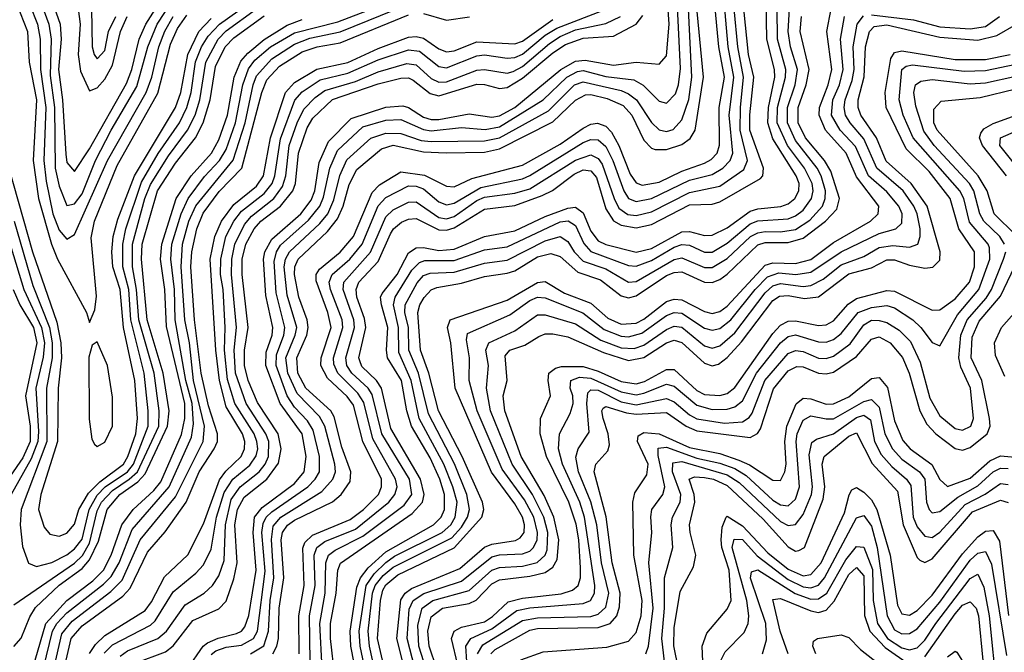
# Model space of a CAD drawing. Header units: inches. Extents: x 501365 to 657855, y 482276 to 547543.
# Tile 685 of 957: x 592666 to 595260, y 534874 to 536542. Entities that reach past the tile are written whole.
import ezdxf

# ---------------------------------------------------------------- set-up
doc = ezdxf.new("R2010")
doc.units = ezdxf.units.IN
doc.header["$MEASUREMENT"] = 0
doc.layers.add('A5593', color=7, linetype='Continuous')

msp = doc.modelspace()

# ---------------------------------------------------------------- linework, layer by layer
at = {"layer": 'A5593', "color": 5}
for points, elevation in [([(592698.4, 536650), (592742.8, 536530), (592748.9, 536490), (592746, 536394), (592757.1, 536310), (592758.9, 536150), (592770, 536102.8), (592790, 536051.8), (592810, 536055.7), (592830, 536082.6), (592865.2, 536170), (592906.8, 536250), (592974.4, 536365.6), (593003, 536470), (593027.6, 536530), (593068.4, 536591.6)], 4360), ([(592725.2, 536665.2), (592772, 536530), (592774.8, 536490), (592768.1, 536410), (592778.9, 536330), (592786.9, 536186.9), (592790, 536165), (592810, 536141.7), (592850, 536201.3), (592946.8, 536373.2), (592960.8, 536410), (592980.5, 536490), (592997.7, 536530), (593049.1, 536610.9)], 4380), ([(592672.3, 536632.3), (592712.2, 536530), (592720, 536490), (592720.7, 536410), (592734.5, 536310), (592729.6, 536170), (592735.9, 536115.9), (592753.2, 536030), (592770, 535986.8), (592790, 535963.2), (592810, 535975.1), (592897.3, 536170), (592998.9, 536350), (593013.6, 536390), (593032.1, 536470), (593048.5, 536511.5), (593070, 536550.3)], 4340), ([(593108.2, 534830), (593149, 534890), (593160.8, 534899.2), (593188.7, 534911.3), (593236.7, 534923.3), (593250.2, 534929.8), (593258.8, 534941.2), (593269.2, 534970.8), (593288.4, 535090), (593280.7, 535190), (593284.7, 535230), (593304.2, 535255.8), (593390, 535319), (593415.1, 535350), (593420.8, 535390), (593410, 535450), (593352.1, 535530), (593313.9, 535630), (593315.3, 535664.7), (593330.8, 535710), (593332.9, 535730), (593314.4, 535814.4), (593307.8, 535910), (593311.6, 535930), (593330, 535963.1), (593406.1, 536030), (593434, 536066), (593442.9, 536090), (593454.8, 536165.2), (593479.7, 536220.3), (593539.1, 536280.9), (593630, 536311.2), (593674.7, 536314.7), (593690, 536310), (593730, 536284.4), (593750, 536278.2), (593770, 536278.2), (593850, 536293.7), (593910, 536284.6), (593930, 536288.4), (593970.2, 536309.8), (594091.6, 536410), (594130, 536432.1), (594155.1, 536435.1), (594230, 536421.8), (594290, 536429.6), (594350, 536424.4), (594370, 536446.2), (594376.7, 536530), (594369.6, 536630)], 3980), ([(593170, 534868.4), (593182.4, 534877.6), (593210, 534887.2), (593250, 534892.8), (593281.5, 534910), (593291.8, 534930), (593312.1, 535087.9), (593304, 535190), (593306.8, 535213.2), (593315.1, 535230), (593330, 535244.1), (593424.8, 535310), (593444.3, 535330), (593455.6, 535350), (593455.4, 535390), (593439.1, 535459.1), (593424.2, 535484.2), (593390, 535520), (593370.1, 535550), (593341.3, 535630), (593342, 535658), (593361.7, 535710), (593364.5, 535730), (593341.1, 535821.1), (593336.2, 535903.8), (593341.9, 535930), (593353, 535947), (593426.6, 536013.4), (593456.2, 536050), (593466.2, 536073.8), (593482.6, 536150), (593503.4, 536196.6), (593570, 536259.5), (593630, 536276.6), (593670, 536278.3), (593730, 536251.8), (593750, 536248.5), (593830, 536257.6), (593891.7, 536251.7), (593930, 536258.9), (594045, 536330), (594106.8, 536390), (594135.1, 536404.9), (594150, 536407.4), (594210, 536392), (594283.3, 536383.3), (594308.6, 536368.6), (594350, 536326.5), (594370, 536321.7), (594393.7, 536346.3), (594401.5, 536370), (594406.7, 536413.2), (594395.7, 536630)], 3960), ([(592647.6, 536610), (592685.9, 536510), (592690.6, 536430), (592709.9, 536330), (592700.9, 536170), (592715.4, 536070), (592749.6, 535950), (592765.6, 535910), (592841.5, 535770), (592850, 535743), (592863.4, 535776.6), (592867.7, 535812.3), (592853.8, 535966.2), (592862.5, 536010), (592922.7, 536157.3), (593030, 536347.5), (593063.3, 536476.7), (593081.7, 536518.3), (593106.1, 536553.9)], 4320), ([(592651.4, 536010), (592700.6, 535840.6), (592744.2, 535730), (592751.7, 535690), (592751.1, 535650), (592736.5, 535570), (592736.9, 535430), (592669.4, 535250), (592667.2, 535210), (592673, 535153), (592689, 535109), (592710, 535100.1), (592750, 535110.5), (592790, 535131), (592810, 535146.7), (592830, 535172.5), (592848.4, 535250), (592870, 535288.5), (592891.2, 535310), (592950.1, 535349.9), (592965.5, 535370), (593004.3, 535470), (593004.3, 535510), (592993.7, 535610), (592958.7, 535750), (592952.9, 535830), (592937.2, 535890), (592937.1, 535950), (592945.7, 535990), (592987, 536113), (593030.8, 536189.2), (593087.1, 536270), (593106.1, 536310), (593117.1, 536350), (593129.3, 536430.7), (593144.8, 536470), (593161.9, 536498.1), (593191.8, 536530), (593310, 536614.5)], 4260), ([(592728.4, 534831.6), (592751.8, 534930), (592763.3, 534950), (592790, 534978.1), (592886.9, 535053.1), (592906.7, 535073.3), (592927.4, 535110), (592962.2, 535197.8), (593059.7, 535310), (593118.6, 535441.4), (593123.6, 535476.4), (593120.1, 535530), (593103.2, 535590), (593075.1, 535750), (593073.5, 535830), (593063.6, 535910), (593066.6, 535950), (593091.5, 536030), (593110, 536070.1), (593152.2, 536127.8), (593192.4, 536170), (593210, 536199.4), (593234.1, 536270), (593253.6, 536370), (593268.3, 536411.7), (593285.6, 536434.4), (593326.8, 536470), (593390, 536507.2), (593504.3, 536535.7), (593690, 536608.2)], 4160), ([(593333, 534870), (593343.6, 534890), (593347.7, 534910), (593349.5, 534990.5), (593361.6, 535070), (593354.5, 535170), (593358.3, 535190), (593371.3, 535208.7), (593390, 535221.8), (593490, 535270.5), (593512.8, 535290), (593536.1, 535323.9), (593538, 535350), (593514.5, 535414.5), (593494.5, 535494.5), (593485.8, 535510), (593419.5, 535570), (593398.6, 535610), (593396, 535650), (593421.8, 535710), (593425.3, 535730), (593422.8, 535750), (593400.9, 535810), (593389.7, 535870), (593390.8, 535890), (593399.1, 535910), (593476.8, 535983.2), (593503.3, 536016.7), (593517.9, 536050), (593533.3, 536106.7), (593553.5, 536146.5), (593618.9, 536201.1), (593649.5, 536210.5), (593730, 536193.1), (593789.5, 536190.5), (593890, 536192), (593930, 536200.8), (594070, 536272.4), (594130, 536329.3), (594156.6, 536343.4), (594170, 536344.4), (594213.5, 536333.5), (594255.5, 536315.5), (594278.1, 536290), (594310, 536224.2), (594330, 536202.8), (594339.5, 536199.5), (594370, 536198.9), (594410, 536212.5), (594431.8, 536228.2), (594444.9, 536250), (594467.2, 536390), (594446.2, 536610)], 3920), ([(592650, 534999.3), (592810, 535108.5), (592831, 535129), (592850, 535161.5), (592870, 535246.6), (592881.5, 535270), (592910, 535300.5), (592954.4, 535330), (592976.1, 535350), (593032, 535470), (593033.5, 535510), (593019.8, 535610), (592979.5, 535750), (592973.6, 535830), (592962.8, 535890), (592963, 535950), (592995.4, 536070), (593010, 536106.8), (593057.4, 536182.6), (593107.8, 536250), (593127.7, 536290), (593140.3, 536330), (593156.5, 536430), (593188.5, 536490), (593210, 536511.8), (593290, 536570.4)], 4240), ([(592755.8, 534830), (592777.1, 534922.9), (592803.8, 534956.2), (592906.1, 535033.9), (592935.6, 535064.4), (592982.8, 535170), (593076.6, 535283.4), (593149.1, 535430), (593152.2, 535470), (593123.7, 535590), (593112.8, 535690), (593100.7, 535750), (593091.3, 535890), (593094.7, 535950), (593111.7, 536010), (593129.5, 536050.5), (593228.5, 536171.5), (593259.7, 536270), (593280.8, 536370), (593290, 536393.8), (593330, 536438.6), (593390, 536477.4), (593430, 536492.9), (593510, 536509.4), (593690, 536582.9)], 4140), ([(592816.8, 536590), (592825.4, 536530), (592820, 536450), (592825.7, 536405.7), (592850, 536353.9), (592870, 536362), (592890, 536384.9), (592910, 536421.3), (592930.9, 536510), (592948.7, 536550)], 4420), ([(592855.3, 536570), (592856.7, 536470), (592861.6, 536450), (592870, 536438.5), (592890, 536460.1), (592899.6, 536510), (592919.2, 536550)], 4440), ([(592888.3, 534871.7), (592910, 534893.2), (593010, 534945.8), (593022.9, 534957.1), (593070, 535033), (593130, 535082.3), (593150, 535104.6), (593170, 535145.5), (593184.5, 535230), (593204.6, 535295.4), (593227.4, 535330), (593272.4, 535367.6), (593288.3, 535391.7), (593292.8, 535410), (593290.9, 535430), (593283.2, 535450), (593232.3, 535530), (593213.3, 535593.3), (593205.5, 535670), (593207.1, 535730), (593201.8, 535830), (593195, 535870), (593195.9, 535910), (593208.9, 535970), (593230, 536010.5), (593250, 536037), (593310, 536083.1), (593330.8, 536110), (593337.8, 536130), (593352.9, 536227.1), (593391, 536329), (593410, 536351.5), (593457.3, 536382.7), (593530, 536400.5), (593610, 536435.4), (593690, 536462.4), (593718.7, 536458.7), (593770, 536417.8), (593790, 536414.5), (593870, 536446.2), (593890, 536448.9), (593950, 536440.1), (593970, 536442.1), (593990, 536450.7), (594050, 536500.5), (594080.6, 536519.4), (594210.7, 536569.3)], 4060), ([(593274.1, 534870), (593309.1, 534890.9), (593321.5, 534930), (593325.5, 535010), (593335.3, 535070), (593328.8, 535171.2), (593333.8, 535206.2), (593354.1, 535230), (593462, 535298), (593491.1, 535330), (593497.4, 535350), (593495.9, 535370), (593469.3, 535470), (593455.4, 535495.4), (593396.3, 535556.3), (593372.3, 535610), (593367.2, 535650), (593391.9, 535710), (593395.7, 535730), (593370, 535815.4), (593362.9, 535890), (593365.9, 535910), (593376.3, 535930), (593456.2, 536003.9), (593477.1, 536030), (593493.2, 536066.8), (593509.2, 536130.8), (593527.8, 536172.2), (593590.4, 536229.6), (593630, 536242.5), (593670, 536241.8), (593723.5, 536223.5), (593750, 536220.2), (593890, 536222.1), (593930, 536230.5), (594058.6, 536301.4), (594127.8, 536370), (594150, 536377.3), (594250, 536355), (594270, 536346.4), (594290.8, 536330), (594330, 536270.8), (594350, 536251.4), (594370, 536247.1), (594387.6, 536252.4), (594410, 536277.9), (594428.7, 536331.3), (594436.7, 536390), (594427.8, 536570)], 3940), ([(593402.3, 534870), (593401.2, 534970), (593415.3, 535050), (593412, 535148), (593417, 535163), (593437, 535183), (593536.3, 535223.6), (593571.3, 535250), (593610.6, 535290), (593619.3, 535310), (593618.7, 535330), (593569.5, 535430), (593545.1, 535525.1), (593528.1, 535548.1), (593476.3, 535596.3), (593459.1, 535630), (593459.9, 535650), (593486.1, 535730), (593477.8, 535770), (593446.8, 535853.2), (593447, 535870), (593456, 535884), (593510, 535928.5), (593545.2, 535970), (593593.9, 536086.1), (593613.6, 536106.4), (593670, 536140.4), (593732, 536132), (593790, 536102.5), (593810, 536101.3), (593857.3, 536122.7), (593990, 536158), (594090, 536213.4), (594150, 536255.5), (594170, 536266.3), (594188.4, 536268.4), (594210, 536260.6), (594224.7, 536244.7), (594243.9, 536210), (594274.1, 536134.1), (594290, 536111.9), (594305.7, 536105.7), (594350, 536113.4), (594410, 536141.8), (594470, 536163.6), (594487, 536173), (594502.9, 536190), (594509.5, 536210.5), (594508.8, 536310), (594522.5, 536390), (594507.2, 536470), (594496, 536590)], 3880), ([(593431.1, 534850), (593429, 534970), (593443.9, 535050), (593441.7, 535130), (593448.2, 535150), (593470, 535165.8), (593550, 535198.1), (593638, 535270), (593654.2, 535290), (593660, 535310), (593656.1, 535330), (593596.5, 535436.5), (593572.4, 535532.4), (593556.9, 535556.9), (593503.6, 535610), (593493, 535633), (593492.4, 535650), (593517.4, 535730), (593515.4, 535750), (593484.3, 535830), (593480.6, 535850), (593489, 535870), (593535.9, 535910), (593568.4, 535950), (593610, 536050.6), (593630, 536072.7), (593690, 536103.2), (593710, 536103), (593730, 536095.4), (593770, 536061.7), (593790, 536053.2), (593810, 536057.5), (593880.6, 536099.4), (593990, 536122.3), (594010, 536130.6), (594150, 536217.6), (594170, 536225.9), (594190, 536224.7), (594210, 536207.1), (594228.8, 536170), (594257.3, 536090), (594270, 536070.1), (594290, 536061.9), (594330, 536069.9), (594430, 536118.1), (594490, 536133.8), (594517.9, 536150), (594537.5, 536170), (594544.1, 536190), (594534.6, 536290), (594546.9, 536390), (594532, 536470), (594521.9, 536590)], 3860), ([(593462.3, 534830), (593456.3, 534950), (593470.7, 535030), (593472.5, 535110), (593479.5, 535130), (593496.9, 535143.1), (593570, 535179.6), (593678.3, 535261.7), (593698.4, 535290), (593692.3, 535330), (593620.1, 535450), (593593.9, 535553.9), (593583.9, 535570), (593540.9, 535610), (593527.4, 535630), (593524.6, 535650), (593547.9, 535730), (593545.6, 535750), (593517.9, 535830), (593519.5, 535850), (593590, 535928.4), (593630, 536021.7), (593650, 536040.6), (593690, 536060.3), (593710, 536061.8), (593770, 536020.2), (593790, 536016.5), (593810, 536022.9), (593870, 536064.7), (593890, 536073.8), (593970, 536084.5), (594010, 536095.9), (594130, 536170.9), (594170, 536184.9), (594190, 536176), (594200.6, 536160.6), (594231.5, 536070), (594244.6, 536044.6), (594267.9, 536027.9), (594290, 536025), (594330, 536034.9), (594430, 536086.3), (594510, 536102.5), (594573.2, 536146.8), (594582.9, 536170), (594563.6, 536250), (594564.3, 536310), (594572.6, 536390), (594557.4, 536470), (594547.9, 536570)], 3840), ([(593495.8, 534810), (593484.3, 534910), (593484.6, 534950), (593499.1, 535030), (593504, 535090), (593511.3, 535108.7), (593700, 535240), (593726.8, 535270), (593730.9, 535290), (593721.7, 535330), (593643.9, 535463.9), (593618.8, 535570), (593605.3, 535590), (593567.4, 535627.4), (593561.8, 535641.8), (593559.5, 535650), (593577.3, 535730), (593573.8, 535753.8), (593554.1, 535810), (593552.1, 535830), (593559.4, 535850), (593610, 535904.2), (593642.7, 535977.3), (593650.5, 535990), (593671.9, 536008.1), (593690, 536016), (593710, 536017.8), (593770, 535987.7), (593790, 535986.3), (593810, 535992.7), (593890, 536042.2), (593970, 536052.1), (594042, 536078), (594069, 536091), (594126.1, 536133.9), (594150, 536145.7), (594170, 536143.5), (594185.1, 536125.1), (594210, 536043), (594230, 536011.4), (594250, 536000.1), (594290, 535992.7), (594330, 536001.4), (594430, 536053.7), (594490, 536055.6), (594510, 536061.1), (594617.2, 536122.8), (594623.3, 536130), (594625, 536150), (594589.5, 536250), (594589.5, 536290.5), (594600, 536390), (594586.1, 536450), (594573.3, 536570)], 3820), ([(593555, 534805), (593538.1, 534890), (593536, 534930), (593554.1, 535045.9), (593563.3, 535070), (593583.6, 535096.4), (593630, 535138.9), (593756.1, 535210), (593775.9, 535230), (593784.5, 535250), (593784.7, 535290), (593772.3, 535330), (593746.9, 535386.9), (593698.2, 535470), (593685.3, 535510), (593671.2, 535590), (593634.4, 535650), (593631.7, 535670), (593636, 535730), (593618.8, 535790), (593616.2, 535810), (593620.3, 535819.7), (593660, 535870), (593690, 535926.9), (593710, 535940), (593730, 535941.1), (593770, 535932.7), (593810, 535936.4), (593890, 535970.4), (593970, 535984.8), (594050, 536022.9), (594110, 536044.3), (594130, 536046.9), (594150, 536032.1), (594170, 535984), (594190, 535958.7), (594210, 535949.1), (594290, 535928.6), (594330, 535938.1), (594410, 535982.1), (594430, 535983.6), (594470, 535973), (594490, 535973.3), (594530, 535993.2), (594590, 536036.5), (594610, 536042.7), (594670.7, 536049.3), (594690, 536056.4), (594707.9, 536070), (594718.6, 536090), (594718.9, 536110), (594711.7, 536130), (594650, 536227.2), (594636.4, 536270), (594638.1, 536310), (594655.1, 536390), (594654.3, 536410), (594634.1, 536490), (594632.1, 536590)], 3780), ([(593583.8, 534790), (593562.5, 534890), (593560.3, 534930), (593578.9, 535050), (593599.3, 535080.7), (593630, 535111), (593653.1, 535126.9), (593778.4, 535190), (593801.5, 535210), (593813.1, 535230), (593817.9, 535270), (593807, 535310), (593782.9, 535370), (593718, 535490), (593697.4, 535590), (593664.3, 535664.3), (593663.4, 535730), (593650.9, 535790), (593655, 535810), (593698.5, 535881.5), (593718.6, 535901.4), (593733.4, 535906.6), (593810, 535906.7), (593890, 535935.1), (593950, 535942.4), (594090, 536008.8), (594111, 536011), (594130, 535999), (594151.9, 535951.9), (594170.7, 535930.7), (594270, 535893.5), (594290, 535891.6), (594330, 535906.4), (594390, 535942.1), (594410, 535948.8), (594430, 535946.8), (594470, 535929), (594490, 535928.8), (594530, 535952.3), (594590, 536003.4), (594610, 536011.4), (594690, 536016.8), (594710, 536024.6), (594730, 536039.7), (594751.6, 536070), (594756, 536090), (594753.7, 536110), (594733.5, 536150), (594688.1, 536210), (594661.6, 536270), (594662.1, 536310), (594683.7, 536390), (594684.2, 536410), (594662.2, 536490), (594661, 536570)], 3760), ([(593613.5, 534770), (593586.9, 534890), (593584, 534930), (593595.4, 535030), (593602.6, 535050), (593623.6, 535076.4), (593650, 535098.3), (593804.1, 535175.9), (593830, 535203.4), (593845.2, 535230), (593850.8, 535250), (593843.9, 535290), (593811, 535371), (593742.3, 535502.3), (593716.6, 535610), (593691, 535670), (593690, 535730), (593680.5, 535770), (593681.4, 535790), (593712.5, 535847.5), (593730, 535866.8), (593747, 535873), (593810, 535876.1), (593890, 535899.8), (593950, 535907.4), (594050, 535958.6), (594090, 535969.8), (594110, 535957), (594126.1, 535930), (594150, 535904.8), (594210, 535885), (594270, 535849.8), (594290, 535851.6), (594390, 535909.2), (594410, 535913.6), (594470, 535887.9), (594490, 535888.3), (594530, 535911.7), (594591.4, 535970), (594610, 535979.9), (594630, 535983.6), (594670, 535982), (594710, 535988.8), (594747.2, 536012.8), (594780.5, 536050), (594787.8, 536070), (594788.4, 536090), (594777.6, 536130), (594767, 536150), (594710, 536222.8), (594688.6, 536270), (594688.6, 536310), (594708.3, 536370), (594715.1, 536410), (594696.5, 536470), (594690.6, 536510), (594694.1, 536570)], 3740), ([(593714.2, 534690), (593659.7, 534910), (593670, 535012.5), (593681.1, 535030), (593698.2, 535041.8), (593825.6, 535094.4), (593890, 535150.7), (593910, 535158.8), (593971.8, 535168.2), (593984.5, 535175.5), (593994.5, 535190), (593995.5, 535210), (593990.3, 535230), (593970, 535264.9), (593908.3, 535348.3), (593813.4, 535570), (593802, 535690), (593792.5, 535730), (593800.1, 535750), (593950, 535801.8), (594030, 535848.9), (594050, 535851.5), (594100.6, 535820.6), (594170, 535794), (594214.9, 535754.9), (594250, 535738.9), (594290, 535741.7), (594310, 535752), (594370, 535798.3), (594390, 535805.2), (594410, 535802.8), (594470, 535772.1), (594490, 535767.3), (594510, 535771.9), (594530, 535786.3), (594630, 535894.6), (594650, 535900.9), (594710, 535898.4), (594750, 535909.7), (594810, 535953.9), (594907.4, 536010), (594927.1, 536030), (594929, 536050), (594870, 536127.3), (594842.9, 536190), (594788.9, 536250), (594772.3, 536290), (594773.2, 536310), (594796.1, 536370), (594805, 536410), (594792.1, 536510), (594803.8, 536570)], 3680), ([(592636.8, 536150), (592699.7, 535930), (592763.8, 535743.8), (592773.7, 535690), (592775.9, 535650), (592766.7, 535570), (592765.3, 535430), (592721.8, 535290), (592715.6, 535250), (592730, 535203.5), (592745.2, 535185.2), (592770, 535179.6), (592790, 535187.5), (592810, 535212), (592821.7, 535250), (592846.8, 535293.2), (592876.8, 535323.2), (592938.9, 535370), (592950.8, 535390), (592971.3, 535450), (592976.5, 535490), (592969.3, 535590), (592939.6, 535730), (592930.5, 535830), (592911.4, 535890), (592908.3, 535930), (592912.1, 535970), (592924.4, 536015.6), (592968.3, 536130), (593076.2, 536310), (593090, 536350), (593108.5, 536450), (593138, 536510), (593170, 536544.3)], 4280), ([(592650, 534889.3), (592670, 534910.9), (592692.3, 534967.7), (592707.8, 534992.2), (592769.4, 535050.6), (592830, 535095), (592850, 535117.3), (592873.2, 535166.8), (592896.3, 535250), (592929.6, 535290), (592977, 535323), (592996.1, 535343.9), (593055.3, 535470), (593059.3, 535510), (593043.4, 535610), (593001.2, 535750), (592986.2, 535910), (592988.2, 535950), (593028.4, 536090), (593076.4, 536163.6), (593128.5, 536230), (593148.9, 536270), (593167.8, 536330), (593181.8, 536418.2), (593207.3, 536470), (593230, 536493.5), (593310, 536551.8)], 4220), ([(592783.2, 534830), (592801.2, 534910), (592830, 534943.2), (592937.8, 535022.2), (592957.2, 535042.8), (593002.4, 535137.6), (593048.6, 535191.4), (593104.5, 535270), (593138.4, 535350), (593178.5, 535410), (593187.1, 535430), (593187, 535450), (593163.2, 535523.2), (593143.6, 535610), (593126.6, 535750), (593116.2, 535890), (593119.1, 535930), (593132.4, 535990), (593148.8, 536031.2), (593191.5, 536088.5), (593251.1, 536150), (593303.3, 536350), (593316.7, 536383.3), (593350, 536419.1), (593410, 536456.4), (593449.8, 536470.2), (593510, 536480.4), (593690, 536554.3)], 4120), ([(592930, 534863.9), (592950, 534877.3), (593030, 534910.3), (593052.1, 534930), (593101.4, 534998.6), (593151.5, 535030), (593173.9, 535050), (593190, 535075), (593204.6, 535115.5), (593207.6, 535210), (593223.2, 535276.8), (593246.3, 535310), (593296.8, 535350), (593312.5, 535370), (593320.9, 535390), (593321.7, 535430), (593314.1, 535450), (593262.2, 535530), (593234.6, 535610), (593230.5, 535670), (593236.8, 535730), (593223.6, 535870), (593224.5, 535910), (593232.5, 535950), (593258, 536002), (593276.3, 536023.7), (593335.4, 536070), (593358.4, 536101.6), (593366.8, 536130), (593375.9, 536210), (593396.7, 536270), (593414.3, 536305.7), (593443.9, 536336.1), (593470, 536355.1), (593550, 536378.6), (593610, 536404.5), (593686, 536426), (593710, 536422.3), (593750, 536386.6), (593770, 536377), (593790, 536377.8), (593870, 536408.4), (593890, 536410.2), (593950, 536400.9), (593965.4, 536405.4), (593990, 536418.2), (594061.4, 536478.6), (594090, 536497), (594130, 536514.9), (594210, 536531.5), (594248.5, 536550)], 4040), ([(592970, 534845), (593050, 534874.7), (593070, 534891.2), (593122.2, 534957.8), (593190, 534988.2), (593210, 535009), (593230, 535067.7), (593238.3, 535110), (593232.9, 535210), (593239.2, 535250), (593257.3, 535282.7), (593316.8, 535330), (593347.9, 535372.1), (593354.2, 535410), (593346.3, 535450), (593292.5, 535532.5), (593267.9, 535590), (593258.1, 535630), (593257.9, 535670), (593267.9, 535730), (593252.2, 535870), (593252.2, 535910), (593261.7, 535950), (593283.1, 535990), (593301.3, 536010), (593352.4, 536050), (593385.4, 536090), (593392.2, 536110), (593399.9, 536190), (593423.5, 536256.5), (593438, 536282), (593490, 536330.9), (593610, 536372.6), (593670, 536387.5), (593690, 536388), (593702.5, 536382.5), (593747.2, 536347.2), (593770, 536340.8), (593870, 536371.7), (593890, 536371), (593930, 536360.4), (593950, 536362.8), (593990, 536387.2), (594070, 536454.3), (594103.7, 536476.3), (594150, 536492.4), (594230, 536498.4), (594289.9, 536530), (594307.1, 536553)], 4020), ([(593641.1, 534770), (593608.6, 534910), (593616.2, 535010), (593622.5, 535037.5), (593630, 535051.5), (593661.7, 535078.3), (593810, 535149.6), (593883.4, 535230), (593888.1, 535250), (593884.9, 535270), (593831.2, 535390), (593769.4, 535510), (593743.3, 535610), (593721.8, 535670), (593714.5, 535770), (593719.5, 535790), (593731.2, 535808.8), (593750, 535829.7), (593764.5, 535835.5), (593830, 535846.7), (593890, 535864.8), (593950, 535873), (593970, 535879.3), (594030, 535916), (594065.3, 535925.3), (594090, 535917.7), (594135.9, 535875.9), (594195.6, 535855.6), (594250, 535813.5), (594270, 535808.7), (594290, 535813.4), (594370, 535867), (594390, 535875.5), (594410, 535877.2), (594470, 535850), (594490, 535849.1), (594510, 535856.5), (594530, 535871.1), (594610, 535948.2), (594630, 535954.3), (594690, 535953.9), (594730, 535965.6), (594788.8, 536010), (594818.3, 536041.7), (594825.8, 536070), (594802.5, 536142.5), (594786.3, 536170), (594735.7, 536230), (594716.8, 536270), (594717, 536310), (594737.8, 536370), (594745.8, 536410), (594721.8, 536510), (594725.2, 536550)], 3720), ([(593733.1, 534730), (593686.5, 534910), (593692.1, 534987.9), (593702.2, 535010), (593730.8, 535029.2), (593830, 535061.4), (593910, 535125.3), (593930, 535130.7), (593990, 535133.3), (594010, 535140.9), (594019.7, 535150), (594028.8, 535170), (594030, 535190), (594020.1, 535230), (593995.7, 535275.7), (593937, 535357), (593871.3, 535510), (593850.2, 535590), (593850.9, 535650), (593842.5, 535697.5), (593845.9, 535714.1), (593956.6, 535763.4), (594010, 535801.3), (594030, 535810.4), (594050, 535808.1), (594148.9, 535768.9), (594205.1, 535725.1), (594250, 535707.3), (594270, 535705.2), (594305.1, 535714.9), (594370, 535761.5), (594390, 535769.7), (594410, 535768.1), (594470, 535728.5), (594490, 535723.4), (594510, 535727.4), (594539.4, 535750), (594603, 535830), (594635.9, 535864.1), (594665.9, 535874.1), (594710.3, 535869.7), (594750, 535875.8), (594830, 535929.5), (594930, 535977.8), (594973.5, 535990), (594990, 536005.5), (594990.6, 536030), (594981.7, 536050), (594950, 536087.8), (594902.1, 536130), (594867.3, 536207.3), (594827.7, 536250), (594804.4, 536290), (594807.9, 536330), (594825.4, 536370), (594834.9, 536410), (594828.2, 536490), (594838.5, 536550)], 3660), ([(593742.3, 534810), (593716.9, 534890), (593715, 534945), (593726.1, 534990), (593754.4, 535010), (593850, 535037.1), (593910, 535090.4), (593930, 535097.8), (593990, 535101.1), (594029.2, 535110.8), (594050, 535129.5), (594055.7, 535144.3), (594057.4, 535190), (594046.7, 535230), (594017, 535290), (593963.5, 535370), (593906.2, 535510), (593895.9, 535570), (593900.4, 535630), (593893.7, 535670), (593901.9, 535690), (593970, 535721.6), (594030, 535763.1), (594050, 535763.5), (594130, 535739.7), (594196.8, 535696.8), (594250, 535676.8), (594284.9, 535675.1), (594310, 535683.5), (594370, 535724.8), (594390, 535733.5), (594410, 535731.4), (594470, 535681.7), (594490, 535675.9), (594510, 535681.9), (594550, 535715.6), (594630, 535821.8), (594650, 535840.1), (594670, 535846), (594730, 535838.5), (594750, 535841), (594782.4, 535857.6), (594830, 535895.3), (594890, 535917.7), (594930, 535941), (594966.2, 535946.2), (595010, 535941.8), (595031.5, 535950), (595038.3, 535970), (595038.2, 535990), (595030.2, 536029.8), (595021.4, 536050), (594993.2, 536090), (594924.2, 536150), (594890, 536227.6), (594853.3, 536270), (594841.6, 536290), (594837.4, 536310), (594840.1, 536330), (594858.7, 536381.3), (594863.9, 536410), (594861.8, 536470), (594871.9, 536530), (594888.4, 536551.6)], 3640), ([(593730, 536557.7), (593790, 536540.7), (593850.9, 536549.1)], 4120), ([(594910, 536554.6), (595020.8, 536540.8), (595090, 536522.8), (595170, 536517.5), (595210, 536523.7), (595247.4, 536550)], 3640), ([(592706.8, 534853.2), (592735, 534950), (592789.5, 535010), (592858.1, 535061.9), (592886.2, 535090), (592906.7, 535130), (592935.2, 535210), (592964.3, 535250), (593019.4, 535300.6), (593037.2, 535322.8), (593092.4, 535447.6), (593100.6, 535490), (593100.6, 535530), (593052.6, 535732.6), (593048.3, 535830), (593037, 535910), (593039.8, 535950), (593078.2, 536070), (593117.7, 536130), (593171, 536190), (593190, 536224.4), (593213.3, 536290), (593230.4, 536390), (593247.9, 536432.1), (593266.4, 536453.6), (593310, 536489.4), (593370, 536526.9), (593410, 536542.2)], 4180), ([(592849.5, 534870.5), (592865.2, 534894.8), (592890, 534917.9), (592996.1, 534983.9), (593013.4, 535006.6), (593047.1, 535072.9), (593109.1, 535130.9), (593150, 535212.6), (593191.8, 535328.2), (593208.8, 535351.2), (593249.3, 535390), (593258.2, 535410), (593258.9, 535430), (593252.3, 535450), (593210, 535520.8), (593192, 535590), (593182.4, 535670), (593167.9, 535910), (593180.2, 535970), (593197.8, 536010), (593230, 536054.7), (593290, 536102.5), (593307.9, 536130), (593326.7, 536230), (593366, 536350), (593390, 536376.3), (593448.9, 536411.1), (593530, 536428.8), (593610, 536465.9), (593690, 536495.2), (593710, 536497.2), (593730, 536492.7), (593770, 536465), (593790, 536457.2), (593810, 536459.8), (593870, 536483.2), (593970, 536477.6), (593990, 536484.9), (594070, 536542.2)], 4080), ([(593765.1, 534830), (593744.9, 534890), (593740.9, 534930), (593750, 534967.2), (593779.5, 534990), (593850, 535002.8), (593868.7, 535011.3), (593910, 535054), (593930, 535065.2), (594010, 535074.3), (594050, 535083.9), (594070, 535098.1), (594081.5, 535118.5), (594086.4, 535170), (594072.8, 535230), (594047.2, 535287.2), (593987.1, 535390), (593943.4, 535510), (593939.8, 535550), (593949.9, 535590), (593944.5, 535655.5), (593957.1, 535670), (593996.4, 535683.6), (594033.4, 535706.6), (594050, 535713), (594070, 535713.7), (594110, 535705.3), (594203.9, 535663.9), (594270, 535643), (594310, 535651), (594370, 535689.9), (594390, 535696.5), (594410, 535690.8), (594470, 535636.2), (594490, 535629.4), (594506.9, 535633.1), (594530, 535650.8), (594567.4, 535692.6), (594650, 535801.5), (594667.5, 535812.5), (594690, 535814.2), (594733.6, 535806.4), (594770, 535811.2), (594850, 535871.4), (594910, 535887.8), (594950, 535908.8), (594970, 535908.3), (595010, 535894), (595050, 535886.4), (595071.2, 535888.8), (595090, 535907.2), (595090.7, 535930), (595056.2, 536050), (595014, 536110), (594948.2, 536168.2), (594922.9, 536230), (594881.4, 536290), (594874.7, 536310), (594874.9, 536330), (594890.6, 536390.6), (594894, 536470), (594904.2, 536510), (594916.8, 536523.2), (594950, 536528.2), (595090, 536495.9), (595190, 536488), (595240.2, 536499.8), (595291.8, 536530)], 3620), ([(593836.5, 534770), (593803, 534910), (593810, 534930), (593830, 534939.8), (593890, 534954.2), (593911.5, 534968.5), (593952.7, 535007.3), (593990, 535016.9), (594092.4, 535027.6), (594122.1, 535037.9), (594136.7, 535050), (594142.8, 535070), (594143.4, 535096.6), (594138.9, 535170), (594131.5, 535211.5), (594112.7, 535270), (594053.9, 535390), (594037.2, 535450), (594037.8, 535490), (594064.3, 535550), (594058.2, 535590), (594059.9, 535610), (594077.4, 535622.6), (594093.1, 535626.9), (594150, 535627.1), (594190, 535614.9), (594250, 535587.9), (594290, 535581.8), (594312.1, 535587.9), (594370, 535619.4), (594390, 535619), (594450, 535564.4), (594470, 535553.9), (594510, 535550.6), (594530, 535556.4), (594550, 535571.7), (594650, 535714.6), (594670, 535736), (594690, 535747), (594710, 535747.7), (594770, 535735.1), (594790, 535736.9), (594810, 535748), (594848.3, 535791.6), (594870, 535806.5), (594950, 535827.6), (594970, 535825.9), (595070, 535775.5), (595090, 535776.4), (595130, 535805.5), (595168, 535850), (595181.5, 535890), (595181, 535930), (595139.6, 535990), (595117.1, 536070), (595061.4, 536141.4), (595000.9, 536200.9), (594948.7, 536310), (594945.9, 536350), (594960.6, 536439.4), (594970, 536455.1), (594990, 536459.3), (595130, 536436.5), (595210, 536436.2), (595275.3, 536450)], 3580), ([(593843.7, 534850), (593841.1, 534890), (593853.9, 534910), (593910, 534936), (593975.8, 534984.2), (594010, 534991.4), (594150, 535002.8), (594169.4, 535010.6), (594180.4, 535030), (594181.3, 535050), (594153.9, 535230), (594141.1, 535270), (594096.2, 535370), (594085.2, 535410), (594087.9, 535450), (594116.3, 535503.7), (594123.9, 535530), (594123, 535550), (594115.9, 535570), (594118, 535590), (594140.5, 535599.5), (594170, 535596.9), (594250, 535560.2), (594290, 535552.8), (594310, 535556.6), (594370, 535580.8), (594390, 535575.8), (594450, 535525.7), (594490, 535513.8), (594530, 535514.7), (594550, 535521.2), (594570, 535536.7), (594606.8, 535610), (594669.9, 535690.1), (594690, 535706), (594710, 535710.4), (594770, 535692.1), (594790, 535691.2), (594810, 535698.7), (594830, 535714.1), (594874.4, 535770), (594910, 535783.1), (594950, 535787.7), (594970, 535781.5), (595018.8, 535750), (595040.2, 535730), (595070, 535690.7), (595090, 535682.2), (595136.3, 535763.7), (595192.8, 535830), (595221.3, 535910), (595220.3, 535940.3), (595216.8, 535950), (595167.6, 536007.6), (595152.7, 536070), (595142.4, 536090), (595020, 536230), (594993.1, 536290), (594982.6, 536330), (594989.8, 536410.2), (595001.4, 536418.6), (595017.8, 536422.2), (595154.4, 536405.6), (595210, 536408), (595290, 536424.4)], 3560), ([(595260.5, 535950), (595247.5, 535970), (595205.5, 536010), (595195.1, 536030), (595179.5, 536090), (595167.6, 536110), (595074.8, 536210), (595047.5, 536247.5), (595026.4, 536313.6), (595021.5, 536350), (595026, 536370), (595040.2, 536379.8), (595070, 536383.8), (595170, 536372.1), (595210, 536374.9), (595290, 536392.9)], 3540), ([(595290, 535973.6), (595232.8, 536030), (595214.2, 536090), (595190.9, 536130), (595083.1, 536250), (595074.3, 536270), (595073.9, 536306.1), (595093.4, 536326.6), (595196, 536336), (595290, 536359.1)], 3520), ([(595265.9, 536130), (595202, 536210), (595194.2, 536230), (595197.5, 536242.5), (595206, 536254), (595230, 536268.3), (595319.6, 536300.4)], 3480), ([(595310, 536132.1), (595248, 536210), (595249.6, 536230), (595350, 536274.3)], 3460), ([(592616.4, 536030), (592676.6, 535830), (592723.1, 535730), (592731.3, 535690), (592728, 535652), (592708.5, 535570), (592715.7, 535455.7), (592713.5, 535430), (592696.1, 535383.9), (592643.4, 535290)], 4240), ([(593872.1, 534870), (593886.3, 534893.7), (593990, 534958), (594030, 534965), (594170, 534968.6), (594190, 534974.4), (594210, 534992.5), (594217.6, 535030), (594198.8, 535110), (594185.9, 535210), (594170.3, 535270.3), (594138.1, 535350), (594131.3, 535388.7), (594137.2, 535410), (594166.2, 535453.8), (594159.9, 535530), (594162.4, 535557.6), (594170, 535565.8), (594190, 535565), (594250, 535534.4), (594290, 535525.8), (594370, 535542.8), (594390, 535534.1), (594430, 535499.8), (594450, 535488.9), (594522.4, 535477.6), (594570, 535481), (594587.3, 535492.7), (594595.5, 535504.5), (594629.2, 535590.8), (594690, 535661.2), (594710, 535669.4), (594730, 535666.7), (594770, 535649.4), (594790, 535648.4), (594810, 535654.8), (594853.2, 535686.8), (594890, 535736.7), (594910, 535749), (594930, 535748.9), (594950, 535743.6), (594982.9, 535722.9), (595013, 535693), (595038.4, 535638.4), (595063.7, 535543.7), (595090, 535497.1), (595130, 535463.9), (595150, 535459.3), (595171.5, 535470), (595178.4, 535490), (595170.3, 535570), (595145.1, 535625.1), (595140, 535650), (595145.1, 535710), (595161.7, 535750), (595212.2, 535807.8), (595225.7, 535830), (595258, 535910), (595263.4, 535930)], 3540), ([(593907, 534870), (593918.6, 534881.4), (594010, 534932.5), (594030, 534936.6), (594190, 534939.6), (594221.2, 534950), (594238.5, 534970), (594246.2, 534993.8), (594247.6, 535030), (594226.8, 535110), (594211.2, 535231.2), (594178.9, 535350), (594183.7, 535370), (594214.9, 535405.1), (594219.6, 535420.4), (594216.5, 535450), (594203, 535490), (594199.7, 535510), (594202.9, 535517.1), (594210, 535521.9), (594264.7, 535504.7), (594290, 535501.3), (594370, 535506), (594421.7, 535470), (594450, 535458), (594590, 535439.9), (594609.4, 535450.6), (594617.1, 535462.9), (594651.9, 535568.1), (594690, 535615.7), (594713.1, 535626.9), (594730, 535626.3), (594770, 535610), (594790, 535607.6), (594810, 535612.2), (594870, 535653.6), (594910, 535699.5), (594930, 535705.7), (594959.2, 535690), (594991.3, 535651.3), (595009.5, 535610), (595037.1, 535510), (595055.5, 535475.5), (595079.3, 535450), (595130, 535411.1), (595150, 535407), (595170, 535413.9), (595214.4, 535450), (595222.2, 535470), (595220.4, 535490), (595200.1, 535590), (595172, 535650), (595175, 535705), (595193.4, 535746.6), (595250, 535812.6), (595296.2, 535910)], 3520), ([(592648.6, 535830), (592666.5, 535790), (592701.8, 535730), (592710.5, 535690), (592680.7, 535550), (592693.2, 535470), (592693.1, 535430), (592673.8, 535386.2), (592606.4, 535290)], 4220), ([(595261.2, 535601.2), (595236.3, 535656.3), (595234.2, 535690), (595252.5, 535730), (595305, 535790)], 3480), ([(593985.7, 534854.3), (594044.5, 534875.5), (594212.8, 534887.2), (594270, 534903.2), (594290, 534925.7), (594303.4, 534970), (594305.7, 535010), (594284, 535130), (594280.8, 535270), (594285.9, 535294.1), (594318, 535342), (594321.8, 535370), (594293.5, 535430), (594295.5, 535444.5), (594310, 535452.9), (594350, 535449.5), (594430, 535413.9), (594510, 535397.5), (594560.6, 535380.6), (594588, 535368), (594650, 535327.7), (594670, 535326.9), (594681.5, 535350), (594684.8, 535370), (594681.6, 535430), (594686.4, 535470), (594711.1, 535528.9), (594730, 535543.5), (594750, 535542.1), (594790, 535528.1), (594810, 535528.7), (594850, 535547.6), (594910, 535595.4), (594930, 535598.5), (594952, 535572), (594970, 535483.9), (594992.4, 535432.4), (595011.7, 535410), (595068.7, 535368.7), (595090, 535329.5), (595110, 535311), (595170, 535333.3), (595221.3, 535378.7), (595250, 535391.4), (595288.3, 535388.3)], 3480), ([(594315.6, 534870), (594322, 534890), (594334.2, 534990), (594322.9, 535110), (594330.8, 535190), (594328.8, 535231.2), (594331.2, 535250), (594360.5, 535290), (594365.1, 535310), (594347.7, 535392.3), (594348, 535412), (594370, 535414.6), (594450, 535385.9), (594510, 535372.8), (594550, 535358.3), (594579.5, 535339.5), (594650, 535275.3), (594670, 535262.4), (594690, 535259.9), (594710, 535277.3), (594720.1, 535310), (594711.3, 535430), (594713.8, 535450), (594730, 535485.8), (594750, 535497.3), (594790, 535489.1), (594810, 535489.7), (594890, 535535), (594910, 535540.7), (594930, 535519.8), (594944.9, 535450), (594965.4, 535410), (594990, 535383.2), (595036.1, 535350), (595050, 535330.1), (595054.9, 535270), (595061.8, 535250), (595070, 535241.1), (595090, 535245.1), (595136.9, 535283.1), (595190, 535312.6), (595230, 535349.4), (595250, 535359.6), (595270, 535358.2)], 3460), ([(594364.7, 534850), (594357.1, 534910), (594364.1, 534990), (594364.8, 535070), (594386.3, 535150), (594382.1, 535210), (594385.4, 535230), (594405.4, 535270), (594407.6, 535290), (594385.6, 535350), (594386.5, 535373.5), (594410, 535377.2), (594530, 535341.6), (594561.1, 535321.1), (594670, 535219.1), (594690, 535207.9), (594709.2, 535210.8), (594730, 535237.4), (594751.7, 535290), (594754.1, 535310), (594745.8, 535394.2), (594752.8, 535427.2), (594764.5, 535435.6), (594810, 535450.2), (594870, 535492.4), (594890, 535498.7), (594906.8, 535486.8), (594917.5, 535430), (594935.3, 535395.3), (594963.3, 535363.3), (595001.9, 535330), (595013.3, 535313.3), (595019.9, 535230), (595030, 535204.9), (595050, 535180.4), (595070, 535176.7), (595090, 535190.8), (595156.4, 535263.6), (595208.9, 535291.1), (595250, 535319.2), (595270, 535316.6)], 3440), ([(594401.2, 534830), (594389, 534891), (594390, 534938.5), (594406.1, 535033.9), (594440.8, 535099.2), (594446.8, 535130), (594431.8, 535190), (594430.4, 535210), (594444, 535270), (594442.6, 535290), (594429.6, 535330.4), (594443.4, 535336.6), (594470, 535334.9), (594493.3, 535330), (594530, 535313.4), (594624.4, 535224.4), (594690, 535151.5), (594710, 535140.1), (594718, 535142), (594733.4, 535150), (594782.3, 535277.7), (594786.8, 535310), (594780.1, 535370), (594785.1, 535390), (594850, 535443.3), (594870, 535452.8), (594911.5, 535371.5), (594978.3, 535298.3), (594993.2, 535210), (595030, 535123.6), (595037.1, 535117), (595050, 535110.4), (595070, 535120.4), (595176, 535244), (595250, 535275), (595270, 535268.4)], 3420), ([(594465.6, 534850), (594463.6, 534890), (594475.6, 534924.4), (594530, 534987.2), (594539.8, 535010), (594535.2, 535090), (594515.1, 535150), (594513.4, 535170), (594516.4, 535203.6), (594526.7, 535230), (594530, 535232.8), (594570, 535207.3), (594636.3, 535136.3), (594690, 535092.7), (594730, 535075.6), (594750, 535078.7), (594777.5, 535110), (594838.4, 535241.6), (594850.7, 535289.3), (594858.1, 535301.9), (594870, 535308.2), (594890, 535296.2), (594910, 535275.4), (594924.2, 535250), (594958.6, 535130), (594978.1, 534998.1), (594990, 534975.2), (595010, 534971.9), (595030, 534984.1), (595070, 535024.5), (595150, 535133), (595190, 535178.2), (595210, 535192.9), (595230, 535194.9), (595246.7, 535166.7), (595270.5, 534970.5)], 3380), ([(594511.3, 534848.7), (594524.6, 534875.3), (594574.1, 534925.9), (594585.1, 534950), (594586.9, 534970), (594581, 535010), (594543, 535150), (594548.3, 535171.7), (594570, 535171.2), (594608.5, 535128.5), (594690, 535065.6), (594730, 535046.5), (594750, 535043.7), (594770, 535051.1), (594785.9, 535070), (594870, 535228.1), (594890, 535234.2), (594910, 535206.1), (594925.1, 535150), (594951, 534970), (594970, 534933), (594990, 534922.8), (595010, 534923.2), (595030, 534935.6), (595090, 535005.8), (595170, 535117.1), (595190, 535135), (595210, 535139.3), (595225.8, 535105.8), (595265.4, 534865.4)], 3360), ([(594622.8, 534870), (594633, 534907), (594631.8, 534950), (594590.9, 535069.1), (594594, 535086), (594610, 535091.2), (594708.5, 535028.5), (594750, 535013.9), (594770, 535014.4), (594792.3, 535030), (594842.2, 535117.8), (594870, 535152.5), (594890, 535151.4), (594912.4, 535092.4), (594913.9, 535010), (594925.8, 534950), (594952.4, 534910), (594990, 534885.6), (595010, 534880.6), (595030, 534886), (595050, 534905.7), (595078.9, 534950), (595170, 535068.5), (595190, 535079.5), (595205.6, 535045.6), (595219.8, 534970), (595239.8, 534770)], 3340), ([(594690.2, 534870), (594669.4, 534929.4), (594650, 535012.8), (594670, 535015.4), (594750, 534983.2), (594770, 534979.2), (594790, 534984.8), (594811.3, 535008.7), (594850, 535079.2), (594870, 535097.7), (594890, 535075), (594891, 534971), (594905.4, 534930), (594946.1, 534886.1), (595010, 534841.8)], 3320), ([(595050, 534861.5), (595130, 534975.3), (595150, 534997.9), (595170, 535007.2), (595185.5, 534990), (595192, 534970), (595214.5, 534734.5)], 3320), ([(594763, 534870), (594755, 534890), (594757, 534903), (594767.4, 534910), (594830, 534920.2), (594850, 534913), (594880.8, 534880.8), (594946, 534830)], 3280), ([(595110, 534862.1), (595130, 534876.7), (595134.4, 534874.4), (595150, 534850.9)], 3280)]:
    msp.add_lwpolyline(points, dxfattribs=dict(at, elevation=elevation))
at = {"layer": 'A5593', "color": 5, "elevation": 4320}
msp.add_lwpolyline([(592870, 535692), (592856.5, 535683.5), (592847.8, 535652.2), (592848.7, 535488.7), (592855.4, 535435.4), (592862.4, 535422.4), (592870, 535416.8), (592890, 535428), (592910, 535470.4), (592910, 535546.6), (592897.3, 535630)], close=True, dxfattribs=at)

doc.saveas('drawing.dxf')
